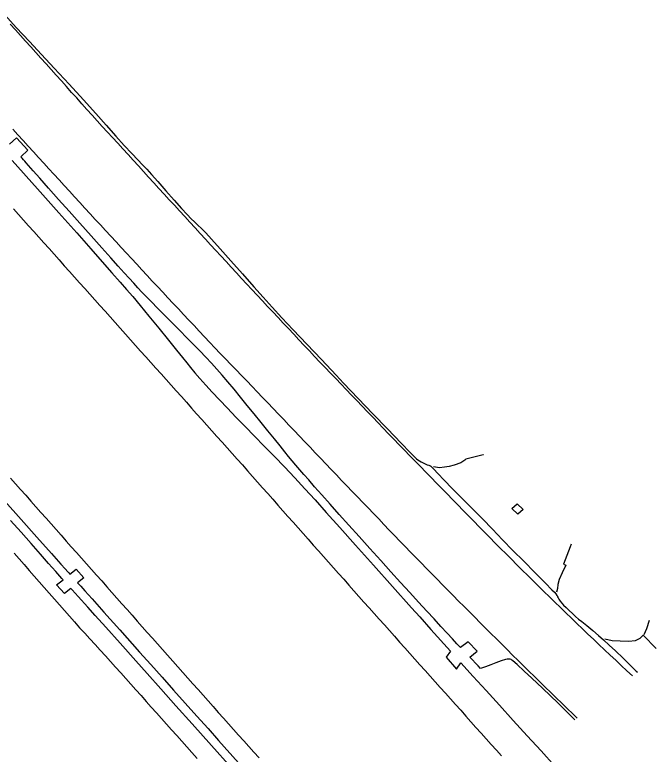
# Model space of a CAD drawing. Extents: x 1948091 to 1975253, y 787267 to 823306.
# Drawn here: x 1967987.6 to 1968197.5, y 799931.3 to 800173.3 of the extents above; entities that cross this region are included whole.
import ezdxf

# ---------------------------------------------------------------- set-up
doc = ezdxf.new("R2010")
doc.units = 0
for name, color, linetype in [('RD_EX_Conc', 7, 'Continuous'), ('RD_EX_Pavement_Markings', 7, 'Continuous'), ('RD_EX_Road', 7, 'Continuous')]:
    doc.layers.add(name, color=color, linetype=linetype)

msp = doc.modelspace()

# ---------------------------------------------------------------- linework, layer by layer
at = {"layer": 'RD_EX_Conc'}
msp.add_lwpolyline([(1968193.55, 799970.53), (1968194.44, 799972.42), (1968195.31, 799975.23)], dxfattribs=at)
at = {"layer": 'RD_EX_Pavement_Markings'}
for points in [[(1968189.73, 799956.95), (1968187.9, 799958.66), (1968186.07, 799960.36), (1968184.25, 799962.07), (1968182.43, 799963.78), (1968180.6, 799965.5), (1968178.78, 799967.21), (1968176.97, 799968.93), (1968175.16, 799970.66), (1968173.35, 799972.38), (1968171.55, 799974.11), (1968169.74, 799975.83), (1968167.94, 799977.57), (1968166.14, 799979.31), (1968164.35, 799981.05), (1968162.56, 799982.8), (1968160.77, 799984.54), (1968158.99, 799986.3), (1968157.21, 799988.06), (1968155.44, 799989.82), (1968153.66, 799991.58), (1968151.88, 799993.34), (1968150.12, 799995.11), (1968148.36, 799996.89), (1968146.6, 799998.66), (1968144.85, 800000.44), (1968143.09, 800002.22), (1968141.33, 800003.99), (1968139.57, 800005.77), (1968137.81, 800007.55), (1968136.05, 800009.33), (1968134.31, 800011.12), (1968132.57, 800012.91), (1968130.82, 800014.7), (1968129.08, 800016.49), (1968127.33, 800018.28), (1968125.59, 800020.07), (1968123.85, 800021.86), (1968122.1, 800023.65), (1968120.36, 800025.44), (1968118.62, 800027.23), (1968116.87, 800029.02), (1968115.13, 800030.82), (1968113.4, 800032.62), (1968111.67, 800034.42), (1968109.94, 800036.23), (1968108.2, 800038.03), (1968106.47, 800039.83), (1968104.74, 800041.63), (1968103, 800043.43), (1968101.27, 800045.23), (1968099.54, 800047.04), (1968097.81, 800048.84), (1968096.08, 800050.65), (1968094.35, 800052.45), (1968092.63, 800054.26), (1968090.9, 800056.06), (1968089.17, 800057.87), (1968087.44, 800059.68), (1968085.71, 800061.49), (1968084, 800063.31), (1968082.29, 800065.13), (1968080.58, 800066.95), (1968078.87, 800068.77), (1968077.16, 800070.6), (1968075.45, 800072.42), (1968073.74, 800074.24), (1968072.03, 800076.06), (1968070.32, 800077.89), (1968068.62, 800079.72), (1968066.92, 800081.55), (1968065.21, 800083.38), (1968063.51, 800085.21), (1968061.81, 800087.04), (1968060.11, 800088.87), (1968058.4, 800090.7), (1968056.71, 800092.55), (1968055.03, 800094.39), (1968053.34, 800096.23), (1968051.65, 800098.08), (1968049.96, 800099.92), (1968048.27, 800101.76), (1968046.59, 800103.61), (1968044.9, 800105.45), (1968043.21, 800107.29), (1968041.52, 800109.14), (1968039.83, 800110.98), (1968038.14, 800112.82), (1968036.46, 800114.67), (1968034.77, 800116.51), (1968033.08, 800118.35), (1968031.39, 800120.2), (1968029.7, 800122.04), (1968028.02, 800123.89), (1968026.33, 800125.73), (1968024.65, 800127.58), (1968022.96, 800129.43), (1968021.28, 800131.27), (1968019.59, 800133.12), (1968017.91, 800134.97), (1968016.22, 800136.81), (1968014.54, 800138.66), (1968012.87, 800140.52), (1968011.2, 800142.38), (1968009.53, 800144.24), (1968007.85, 800146.1), (1968006.18, 800147.95), (1968004.51, 800149.81), (1968002.84, 800151.67), (1968001.17, 800153.53), (1967999.5, 800155.39), (1967997.82, 800157.24), (1967996.15, 800159.1), (1967994.47, 800160.96), (1967992.8, 800162.81), (1967991.13, 800164.67), (1967989.45, 800166.53), (1967987.78, 800168.38), (1967986.11, 800170.24)], [(1967986.93, 800135.89), (1967988.6, 800134.03), (1967990.29, 800132.19), (1967991.98, 800130.34), (1967993.66, 800128.5), (1967995.35, 800126.65), (1967997.04, 800124.81), (1967998.72, 800122.96), (1968000.41, 800121.12), (1968002.1, 800119.27), (1968003.78, 800117.43), (1968005.47, 800115.58), (1968007.16, 800113.74), (1968008.84, 800111.89), (1968010.53, 800110.05), (1968012.23, 800108.21), (1968013.92, 800106.38), (1968015.62, 800104.54), (1968017.31, 800102.7), (1968019.01, 800100.87), (1968020.71, 800099.03), (1968022.4, 800097.19), (1968024.1, 800095.36), (1968025.79, 800093.52), (1968027.49, 800091.68), (1968029.18, 800089.85), (1968030.88, 800088.01), (1968032.59, 800086.19), (1968034.3, 800084.36), (1968036, 800082.54), (1968037.71, 800080.71), (1968039.42, 800078.89), (1968041.13, 800077.06), (1968042.84, 800075.24), (1968044.55, 800073.42), (1968046.26, 800071.59), (1968047.97, 800069.77), (1968049.68, 800067.94), (1968051.39, 800066.12), (1968053.1, 800064.3), (1968054.84, 800062.5), (1968056.57, 800060.7), (1968058.3, 800058.89), (1968060.03, 800057.09), (1968061.76, 800055.29), (1968063.49, 800053.48), (1968065.23, 800051.68), (1968066.96, 800049.88), (1968068.69, 800048.08), (1968070.42, 800046.27), (1968072.15, 800044.47), (1968073.87, 800042.66), (1968075.6, 800040.85), (1968077.32, 800039.04), (1968079.05, 800037.23), (1968080.77, 800035.42), (1968082.49, 800033.61), (1968084.22, 800031.8), (1968085.94, 800029.99), (1968087.66, 800028.18), (1968089.39, 800026.37), (1968091.11, 800024.55), (1968092.84, 800022.74), (1968094.56, 800020.94), (1968096.29, 800019.13), (1968098.02, 800017.33), (1968099.75, 800015.52), (1968101.48, 800013.72), (1968103.22, 800011.92), (1968104.95, 800010.11), (1968106.68, 800008.31), (1968108.41, 800006.5), (1968110.14, 800004.7), (1968111.87, 800002.9), (1968113.6, 800001.09), (1968115.33, 799999.29), (1968117.06, 799997.49), (1968118.82, 799995.71), (1968120.57, 799993.93), (1968122.33, 799992.15), (1968124.08, 799990.37), (1968125.83, 799988.58), (1968127.59, 799986.8), (1968129.34, 799985.02), (1968131.1, 799983.24), (1968132.85, 799981.46), (1968134.61, 799979.68), (1968136.36, 799977.9), (1968138.11, 799976.12), (1968139.88, 799974.35), (1968141.66, 799972.59), (1968143.43, 799970.83), (1968145.2, 799969.07), (1968146.98, 799967.3), (1968148.75, 799965.54), (1968150.52, 799963.78), (1968152.3, 799962.02), (1968154.08, 799960.26), (1968155.86, 799958.51), (1968157.64, 799956.75), (1968159.42, 799955), (1968161.2, 799953.25), (1968162.99, 799951.49), (1968164.78, 799949.75), (1968166.58, 799948.01), (1968168.37, 799946.27), (1968170.17, 799944.53), (1968171.61, 799943.14)], [(1967987.12, 800109.84), (1967988.79, 800107.98), (1967990.46, 800106.11), (1967992.12, 800104.25), (1967993.79, 800102.39), (1967995.46, 800100.53), (1967997.12, 800098.66), (1967998.79, 800096.8), (1968000.46, 800094.94), (1968002.12, 800093.08), (1968003.79, 800091.21), (1968005.46, 800089.35), (1968007.12, 800087.49), (1968008.79, 800085.62), (1968010.46, 800083.76), (1968012.12, 800081.9), (1968013.79, 800080.04), (1968015.46, 800078.17), (1968017.12, 800076.31), (1968018.79, 800074.45), (1968020.45, 800072.58), (1968022.12, 800070.72), (1968023.78, 800068.85), (1968025.45, 800066.99), (1968027.11, 800065.13), (1968028.78, 800063.26), (1968030.44, 800061.4), (1968032.11, 800059.53), (1968033.77, 800057.67), (1968035.44, 800055.81), (1968037.1, 800053.94), (1968038.77, 800052.08), (1968040.43, 800050.21), (1968042.1, 800048.35), (1968043.76, 800046.49), (1968045.43, 800044.62), (1968047.09, 800042.76), (1968048.76, 800040.89), (1968050.42, 800039.03), (1968052.09, 800037.17), (1968053.75, 800035.3), (1968055.42, 800033.44), (1968057.08, 800031.57), (1968058.75, 800029.71), (1968060.41, 800027.85), (1968062.07, 800025.98), (1968063.73, 800024.11), (1968065.39, 800022.23), (1968067.04, 800020.36), (1968068.7, 800018.49), (1968070.36, 800016.62), (1968072.02, 800014.75), (1968073.67, 800012.88), (1968075.33, 800011.01), (1968076.99, 800009.14), (1968078.65, 800007.27), (1968080.3, 800005.4), (1968081.96, 800003.53), (1968083.62, 800001.66), (1968085.28, 799999.78), (1968086.93, 799997.91), (1968088.59, 799996.04), (1968090.25, 799994.17), (1968091.9, 799992.3), (1968093.56, 799990.43), (1968095.22, 799988.56), (1968096.88, 799986.69), (1968098.53, 799984.82), (1968100.2, 799982.95), (1968101.86, 799981.09), (1968103.53, 799979.22), (1968105.2, 799977.36), (1968106.86, 799975.5), (1968108.53, 799973.63), (1968110.19, 799971.77), (1968111.86, 799969.91), (1968113.53, 799968.04), (1968115.19, 799966.18), (1968116.86, 799964.32), (1968118.52, 799962.46), (1968120.19, 799960.59), (1968121.86, 799958.73), (1968123.52, 799956.87), (1968125.19, 799955), (1968126.85, 799953.14), (1968128.52, 799951.28), (1968130.19, 799949.41), (1968131.85, 799947.55), (1968133.52, 799945.69), (1968135.18, 799943.82), (1968136.85, 799941.96), (1968138.52, 799940.1), (1968140.18, 799938.23), (1968141.85, 799936.37), (1968143.52, 799934.52), (1968145.21, 799932.67), (1968146.9, 799930.83)], [(1967986.18, 800021.66), (1967987.84, 800019.79), (1967989.5, 800017.92), (1967991.16, 800016.05), (1967992.82, 800014.18), (1967994.48, 800012.31), (1967996.14, 800010.45), (1967997.8, 800008.58), (1967999.46, 800006.71), (1968001.12, 800004.84), (1968002.78, 800002.97), (1968004.44, 800001.1), (1968006.09, 799999.23), (1968007.75, 799997.36), (1968009.41, 799995.49), (1968011.07, 799993.62), (1968012.73, 799991.75), (1968014.38, 799989.88), (1968016.04, 799988.01), (1968017.7, 799986.14), (1968019.36, 799984.27), (1968021.01, 799982.39), (1968022.67, 799980.52), (1968024.33, 799978.65), (1968025.99, 799976.78), (1968027.65, 799974.91), (1968029.3, 799973.04), (1968030.96, 799971.17), (1968032.62, 799969.3), (1968034.28, 799967.43), (1968035.94, 799965.56), (1968037.6, 799963.69), (1968039.26, 799961.82), (1968040.92, 799959.96), (1968042.58, 799958.09), (1968044.24, 799956.22), (1968045.9, 799954.35), (1968047.56, 799952.48), (1968049.22, 799950.62), (1968050.88, 799948.75), (1968052.54, 799946.88), (1968054.2, 799945.01), (1968055.86, 799943.14), (1968057.53, 799941.28), (1968059.19, 799939.41), (1968060.85, 799937.54), (1968062.51, 799935.67), (1968064.17, 799933.8), (1968065.84, 799931.95), (1968067.51, 799930.09)], [(1967987.33, 799997.11), (1967988.98, 799995.23), (1967990.63, 799993.36), (1967992.28, 799991.48), (1967993.93, 799989.61), (1967995.59, 799987.73), (1967997.24, 799985.85), (1967998.89, 799983.98), (1968000.54, 799982.1), (1968002.19, 799980.22), (1968003.84, 799978.35), (1968005.49, 799976.47), (1968007.14, 799974.59), (1968008.81, 799972.73), (1968010.5, 799970.89), (1968012.18, 799969.04), (1968013.86, 799967.19), (1968015.55, 799965.35), (1968017.23, 799963.5), (1968018.92, 799961.65), (1968020.58, 799959.79), (1968022.25, 799957.93), (1968023.92, 799956.06), (1968025.59, 799954.2), (1968027.25, 799952.34), (1968028.92, 799950.48), (1968030.59, 799948.62), (1968032.26, 799946.75), (1968033.92, 799944.89), (1968035.59, 799943.03), (1968037.26, 799941.17), (1968038.92, 799939.3), (1968040.58, 799937.43), (1968042.24, 799935.56), (1968043.9, 799933.69), (1968045.56, 799931.83), (1968047.22, 799929.96)]]:
    msp.add_lwpolyline(points, dxfattribs=at)
at = {"layer": 'RD_EX_Road'}
for points in [[(1967984.28, 800173.34), (1967988.08, 800169.2), (1967992.37, 800164.6), (1967996.35, 800160.35), (1968000.51, 800155.88), (1968005.33, 800150.67), (1968010.09, 800145.46), (1968014.06, 800141.04), (1968017.5, 800137.18), (1968020.63, 800133.66), (1968023.43, 800130.55), (1968025.86, 800127.95), (1968027.86, 800125.85), (1968029.39, 800124.24), (1968030.77, 800122.76), (1968032.35, 800121.02), (1968034.36, 800118.78), (1968037.02, 800115.76), (1968039.8, 800112.62), (1968042.13, 800109.98), (1968043.98, 800107.94), (1968045.29, 800106.57), (1968046.37, 800105.54), (1968047.49, 800104.52), (1968048.71, 800103.37), (1968050.06, 800101.98), (1968051.96, 800099.91), (1968054.83, 800096.76), (1968058.34, 800092.84), (1968062.14, 800088.5), (1968065.81, 800084.31), (1968068.89, 800080.86), (1968071.81, 800077.65), (1968075.01, 800074.18), (1968078.71, 800070.22), (1968083.13, 800065.53), (1968087.93, 800060.46), (1968092.76, 800055.34), (1968095.18, 800052.78), (1968099.99, 800047.73), (1968104.74, 800042.77), (1968109.52, 800037.83), (1968114.08, 800033.14), (1968117.03, 800030.1), (1968118.3, 800028.78), (1968119.05, 800028.04), (1968119.52, 800027.65), (1968120.03, 800027.32), (1968120.62, 800026.99), (1968121.26, 800026.66), (1968121.94, 800026.33), (1968122.56, 800026.08), (1968123.1, 800025.9), (1968123.51, 800025.73), (1968123.67, 800025.65), (1968123.81, 800025.54), (1968124.18, 800025.21), (1968124.74, 800024.62), (1968126.02, 800023.24), (1968128.09, 800021.01), (1968130.75, 800018.25), (1968133.91, 800015.07), (1968137.22, 800011.74), (1968140.61, 800008.34), (1968143.93, 800004.93), (1968147.2, 800001.51), (1968150.6, 799998.02), (1968154.16, 799994.45), (1968157.78, 799990.81), (1968161.27, 799987.3), (1968163.4, 799985.13), (1968164.17, 799984.31), (1968164.65, 799983.76), (1968165.02, 799983.28), (1968165.15, 799983.07), (1968165.25, 799982.88), (1968165.39, 799982.53), (1968165.66, 799982.04), (1968166.08, 799981.41), (1968166.58, 799980.77), (1968167.18, 799980.1), (1968168, 799979.29), (1968169.02, 799978.35), (1968170.07, 799977.39), (1968171.1, 799976.44), (1968172.12, 799975.57), (1968173.21, 799974.71), (1968174.77, 799973.44), (1968176.78, 799971.78), (1968178.62, 799970.2), (1968180.27, 799968.72), (1968182.1, 799967.06), (1968184.18, 799965.12), (1968186.66, 799962.76), (1968189.34, 799960.16), (1968191, 799958.55), (1968191.36, 799958.2)], [(1968170.9, 799942.6), (1968165.42, 799947.98), (1968160.27, 799952.92), (1968156.8, 799956.19), (1968154.31, 799958.52), (1968151.96, 799960.66), (1968150.59, 799961.87), (1968150.24, 799962.14), (1968150, 799962.28), (1968149.74, 799962.38), (1968149.45, 799962.44), (1968149.14, 799962.47), (1968148.74, 799962.43), (1968148.21, 799962.31), (1968146.72, 799961.83), (1968144.99, 799961.18), (1968143.33, 799960.55), (1968141.68, 799959.94), (1968140, 799959.38), (1968139.19, 799960.23), (1968136.51, 799963.05), (1968138.9, 799965.05), (1968135.93, 799968.15), (1968133.5, 799966.21), (1968132.29, 799967.49), (1968130.81, 799969.07), (1968129.06, 799970.95), (1968127.05, 799973.14), (1968124.8, 799975.58), (1968122.46, 799978.13), (1968119.72, 799981.11), (1968116.89, 799984.21), (1968113.87, 799987.51), (1968110.69, 799991.02), (1968107.34, 799994.72), (1968103.82, 799998.63), (1968100.31, 800002.55), (1968096.96, 800006.28), (1968093.79, 800009.82), (1968090.78, 800013.17), (1968088.06, 800016.22), (1968085.72, 800018.86), (1968083.77, 800021.07), (1968082.2, 800022.87), (1968080.86, 800024.43), (1968079.58, 800025.94), (1968078.36, 800027.39), (1968077.21, 800028.78), (1968075.95, 800030.33), (1968074.4, 800032.23), (1968072.56, 800034.51), (1968070.44, 800037.14), (1968068.17, 800039.94), (1968065.92, 800042.72), (1968063.69, 800045.47), (1968061.48, 800048.2), (1968059.33, 800050.81), (1968057.33, 800053.21), (1968055.46, 800055.39), (1968053.72, 800057.37), (1968051.99, 800059.27), (1968050.14, 800061.25), (1968048.17, 800063.3), (1968046.07, 800065.42), (1968043.87, 800067.64), (1968041.57, 800069.96), (1968039.18, 800072.37), (1968036.7, 800074.9), (1968034.33, 800077.31), (1968032.29, 800079.39), (1968030.57, 800081.15), (1968029.18, 800082.59), (1968027.9, 800083.94), (1968026.51, 800085.44), (1968025, 800087.09), (1968023.39, 800088.89), (1968021.46, 800091.05), (1968019.01, 800093.79), (1968016.05, 800097.11), (1968012.56, 800101), (1968008.88, 800105.11), (1968005.33, 800109.08), (1968001.91, 800112.91), (1967998.62, 800116.6), (1967995.75, 800119.84), (1967993.57, 800122.29), (1967992.08, 800123.97), (1967991.29, 800124.86), (1967990.84, 800125.37), (1967990.4, 800125.88), (1967989.96, 800126.38), (1967989.52, 800126.88), (1967991.87, 800129.01), (1967988.17, 800133.02), (1967985.86, 800131.04)], [(1967986.7, 800125.61), (1967994.99, 800116.37), (1968002.05, 800108.48), (1968007.88, 800101.93), (1968012.49, 800096.73), (1968016.21, 800092.5), (1968019.39, 800088.88), (1968022.04, 800085.87), (1968024.14, 800083.47), (1968026.18, 800081.1), (1968028.63, 800078.18), (1968031.49, 800074.72), (1968034.76, 800070.71), (1968037.94, 800066.8), (1968040.53, 800063.6), (1968042.51, 800061.13), (1968043.89, 800059.39), (1968045.09, 800057.9), (1968046.52, 800056.19), (1968048.18, 800054.27), (1968050.08, 800052.13), (1968052.2, 800049.79), (1968054.56, 800047.26), (1968057.15, 800044.55), (1968059.97, 800041.66), (1968062.96, 800038.62), (1968066.04, 800035.46), (1968069.24, 800032.19), (1968072.53, 800028.81), (1968075.87, 800025.34), (1968079.2, 800021.8), (1968082.53, 800018.21), (1968085.85, 800014.54), (1968089.53, 800010.44), (1968093.94, 800005.53), (1968099.08, 799999.79), (1968104.95, 799993.24), (1968111.19, 799986.26), (1968117.47, 799979.24), (1968120.14, 799976.25), (1968123.78, 799972.17), (1968130.13, 799965.05), (1968128.78, 799963.03), (1968132.11, 799959.13), (1968133.59, 799961.19), (1968137.61, 799956.74), (1968141.81, 799952.12), (1968146.17, 799947.34), (1968150.72, 799942.39), (1968155.32, 799937.37), (1968159.86, 799932.39), (1968164.34, 799927.45)], [(1968140.94, 800029.3), (1968140.92, 800029.29), (1968135.21, 800027.93), (1968134.87, 800027.53), (1968133.59, 800026.71), (1968131.37, 800025.88), (1968129.79, 800025.47), (1968128.2, 800025.22), (1968126.58, 800025.1), (1968124.66, 800025.42)], [(1967984.37, 800014.09), (1967989.7, 800008.12), (1967994.84, 800002.35), (1967999.55, 799997.04), (1968002.64, 799993.57), (1968004.1, 799991.97), (1968004.98, 799991), (1968005.27, 799990.67), (1968005.64, 799990.26), (1968007.69, 799991.85), (1968010.22, 799989.08), (1968008.14, 799987.42), (1968008.5, 799987.01), (1968009.16, 799986.27), (1968010.51, 799984.79), (1968012.91, 799982.12), (1968016.73, 799977.86), (1968021.92, 799972.04), (1968028.45, 799964.74), (1968032.08, 799960.68), (1968035.78, 799956.54), (1968039.55, 799952.32), (1968043.39, 799948.02), (1968047.18, 799943.76), (1968050.82, 799939.68), (1968054.28, 799935.78), (1968060.75, 799928.49)], [(1968058.43, 799926.95), (1968051.98, 799934.16), (1968045.64, 799941.25), (1968040.34, 799947.17), (1968035.36, 799952.75), (1968030.94, 799957.69), (1968027.21, 799961.86), (1968022.02, 799967.67), (1968017.35, 799972.89), (1968013.9, 799976.74), (1968011.49, 799979.4), (1968008.32, 799982.91), (1968006.34, 799985.11), (1968005.94, 799985.55), (1968003.86, 799983.97), (1968001.27, 799986.77), (1968003.4, 799988.35), (1968002.96, 799988.83), (1968000.98, 799991.11), (1967998.65, 799993.77), (1967995.96, 799996.81), (1967992.92, 800000.24), (1967989.62, 800003.96), (1967986.16, 800007.85)], [(1968169.68, 800000.11), (1968169.38, 799999.23), (1968167.12, 799993.51), (1968167.91, 799993.18), (1968166.68, 799990.66), (1968165.74, 799988.46), (1968165.35, 799986.88), (1968165.16, 799985.6), (1968164.86, 799984.33)], [(1968180.65, 799969.1), (1968183.14, 799968.48), (1968185.66, 799968.42), (1968188.49, 799968.34), (1968190.72, 799968.5), (1968192.28, 799969.31), (1968193.22, 799970.23), (1968197.51, 799965.87)]]:
    msp.add_lwpolyline(points, dxfattribs=at)
msp.add_lwpolyline([(1968152.03, 800013.32), (1968153.97, 800011.39), (1968152.17, 800009.83), (1968150.28, 800011.73)], close=True, dxfattribs=at)

doc.saveas('drawing.dxf')
